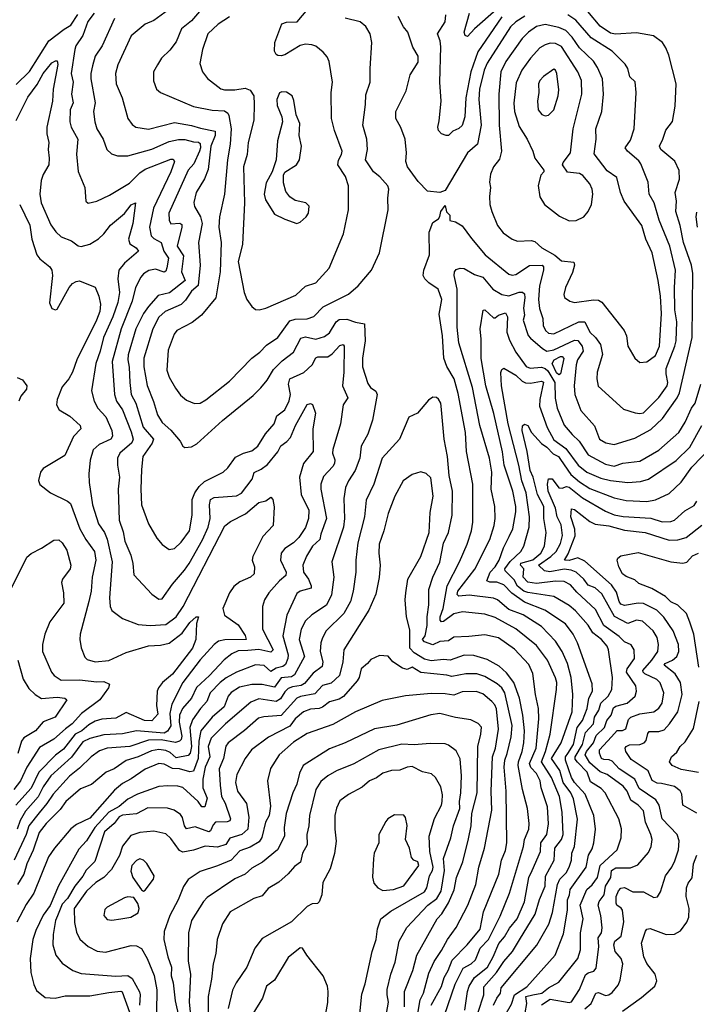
# Model space of a CAD drawing. Extents: x 1550320 to 1685906, y 509093 to 640511.
# Tile 464 of 532: x 1670568 to 1674492, y 595000 to 600707. Entities that reach past the tile are written whole.
import ezdxf

# ---------------------------------------------------------------- set-up
doc = ezdxf.new("R2010")
doc.units = 0

msp = doc.modelspace()

# ---------------------------------------------------------------- linework, layer by layer
at = {"layer": '0CON20XD'}
for points in [[(1671431.4, 600765), (1671345, 600703.1), (1671295, 600681.9), (1671215, 600614.4), (1671137.1, 600445), (1671122.7, 600395), (1671126.8, 600335), (1671162.7, 600255), (1671195.5, 600135), (1671220, 600100), (1671241.2, 600085), (1671315, 600071.8), (1671465, 600110.5), (1671565, 600094.7), (1671617.5, 600077.5), (1671701.5, 600061.5), (1671701.7, 600035), (1671676.8, 599975), (1671661, 599839), (1671639.6, 599785), (1671590.9, 599705), (1671577.6, 599647.6), (1671581.1, 599625), (1671616.9, 599565), (1671627.1, 599525), (1671605.2, 599415), (1671614, 599285), (1671603.3, 599166.7), (1671565, 599133.4), (1671529, 599081), (1671504.2, 599055.8), (1671410.9, 599015), (1671375, 598983.8), (1671340, 598915), (1671288.4, 598745), (1671287.5, 598695), (1671306.6, 598586.6), (1671344.7, 598494.7), (1671366.6, 598416.6), (1671395, 598371.5), (1671445, 598327.8), (1671498, 598265), (1671514, 598235), (1671525, 598228), (1671565, 598231.9), (1671595, 598247.8), (1671745, 598384.3), (1671921.1, 598528.9), (1671966.1, 598573.9), (1672002.7, 598617.3), (1672040.8, 598679.2), (1672090.5, 598729.5), (1672155, 598779.5), (1672198.3, 598861.7), (1672225, 598868.1), (1672285, 598855.8), (1672335, 598870.7), (1672365, 598892.9), (1672403.8, 598956.2), (1672421.5, 598968.5), (1672465, 598971.7), (1672515, 598954.1), (1672567.5, 598945), (1672570.9, 598845), (1672555.4, 598744.6), (1672556.1, 598695), (1672588, 598598), (1672602, 598575), (1672634.3, 598554.3), (1672641.9, 598535), (1672614.6, 598385), (1672587.5, 598305), (1672548.2, 598235), (1672540.5, 598165), (1672513.8, 598095), (1672475, 598034.3), (1672457.5, 597995), (1672447.8, 597932.2), (1672451.9, 597815), (1672445.9, 597765), (1672378.8, 597565), (1672389.6, 597475), (1672376.6, 597373.4), (1672347.1, 597312.9), (1672262.8, 597257.2), (1672225, 597222.9), (1672200.5, 597175), (1672189.7, 597115), (1672220.5, 597015), (1672161.3, 596908.7), (1672145, 596898.8), (1672085, 596893.1), (1672045, 596837.4), (1671975, 596853.8), (1671913.8, 596853.8), (1671842.6, 596837.4), (1671795, 596807.8), (1671776.7, 596785), (1671753.1, 596725), (1671683.8, 596665), (1671618.8, 596585), (1671606.7, 596525), (1671602.5, 596425), (1671575, 596351.8), (1671555, 596346.5), (1671495.6, 596365.6), (1671455, 596367.4), (1671405, 596391.9), (1671375, 596396.5), (1671295, 596362.3), (1671214, 596306), (1671165, 596279.7), (1671118.3, 596241.7), (1670975, 596077.9), (1670898.1, 596041.9), (1670863.8, 596016.2), (1670769.7, 595905), (1670735.3, 595855), (1670650, 595645), (1670605, 595577.5), (1670550.7, 595475)], [(1671955.9, 599025.9), (1671995, 599034.4), (1672169.8, 599110.2), (1672225, 599161.8), (1672285, 599180.9), (1672362.4, 599267.6), (1672445.5, 599465), (1672474.4, 599605), (1672474.4, 599745), (1672457.7, 599797.7), (1672412.8, 599865), (1672416.2, 599893.8), (1672434.5, 599925), (1672438.5, 599945), (1672394, 600064), (1672375.5, 600135), (1672373.9, 600285), (1672381.2, 600345), (1672362.5, 600465), (1672352, 600492), (1672328.7, 600518.7), (1672285, 600553.3), (1672262, 600562), (1672225, 600564.4), (1672195, 600558.5), (1672105, 600503.3), (1672085, 600497.1), (1672065, 600500), (1672055, 600505.8), (1672045.4, 600525.4), (1672048, 600575), (1672087.8, 600682.2), (1672115, 600692.9), (1672177.5, 600695), (1672270, 600805)], [(1673331.6, 600765), (1673205.6, 600654.4), (1673165, 600610), (1673150.8, 600615), (1673145.5, 600635.5), (1673176.7, 600745)], [(1670547.6, 600332.4), (1670625, 600406.7), (1670736.2, 600583.9), (1670825, 600652.7), (1670865, 600675.7), (1670905, 600737.5)], [(1671117.2, 600715), (1671045.3, 600555), (1671005.7, 600495), (1670990.2, 600439.8), (1670980.3, 600395), (1670980.5, 600365), (1671006.4, 600225), (1670995.3, 600175), (1671004.3, 600114.3), (1671015.5, 600075), (1671051.9, 600015), (1671072.5, 599955), (1671099.7, 599929.7), (1671135, 599918.1), (1671195, 599917.5), (1671335, 599957.5), (1671435, 600001.1), (1671488, 600012), (1671525, 600012.7), (1671575, 599998.9), (1671605, 599998.1), (1671615, 599990), (1671617.5, 599965), (1671611, 599945), (1671577.9, 599872.1), (1671544.8, 599835), (1671433.2, 599585), (1671434.1, 599545), (1671444.7, 599524.7), (1671496.8, 599526.8), (1671509.1, 599519.1), (1671508.9, 599505), (1671482, 599395), (1671517.4, 599337.4), (1671507.3, 599245), (1671526.9, 599195), (1671435.9, 599124.1), (1671371.4, 599108.6), (1671314.5, 599045.5), (1671286.6, 599005), (1671241.2, 598915), (1671196.1, 598765), (1671194.2, 598735), (1671203.1, 598693.1), (1671205.8, 598604.2), (1671215.2, 598535), (1671241.3, 598485), (1671283.6, 598345), (1671343.6, 598275), (1671337.1, 598252.9), (1671282.1, 598175), (1671275, 598100), (1671269.6, 597985), (1671274.3, 597895), (1671315.4, 597785), (1671362.6, 597702.6), (1671394.6, 597664.6), (1671435, 597636.9), (1671465, 597641.4), (1671505, 597678.6), (1671552.9, 597745), (1671567.3, 597835), (1671568.4, 597925), (1671583.2, 597965), (1671608.1, 598001.9), (1671640.4, 598029.6), (1671748.6, 598085), (1671775, 598110), (1671819.3, 598170.7), (1671865, 598195.4), (1671915, 598207.9), (1671950, 598235), (1671992.8, 598307.2), (1672043.6, 598365), (1672060, 598410), (1672105.4, 598445), (1672131.7, 598498.3), (1672138.2, 598535), (1672127, 598595), (1672135, 598626.1), (1672215, 598661.8), (1672264.1, 598705.9), (1672285, 598746.9), (1672297.5, 598752.5), (1672355, 598753.6), (1672380, 598770), (1672425, 598818.2), (1672444.4, 598824.4), (1672449.2, 598815), (1672448.2, 598665), (1672440.7, 598585), (1672470.9, 598515), (1672443.4, 598475), (1672429.2, 598365), (1672384.8, 598215.2), (1672382.5, 598195), (1672395.3, 598155), (1672394.7, 598135), (1672385, 598117.3), (1672330.7, 598059.3), (1672315.4, 598015), (1672315.3, 597985), (1672348, 597815), (1672314.8, 597725), (1672308.8, 597695), (1672265.3, 597655), (1672232.1, 597597.9), (1672210.3, 597545), (1672213.3, 597505), (1672243.7, 597465), (1672258.8, 597425), (1672258.2, 597411.8), (1672195, 597395.3), (1672175, 597380.5), (1672118.2, 597255), (1672093.3, 597135), (1672124.3, 597025), (1672123.9, 597005), (1672110.1, 596969.9), (1672095, 596957.7), (1672055, 596948.7), (1672025, 596928.9), (1671985, 596964.1), (1671935, 596967.9), (1671825, 596925.3), (1671765, 596891.3), (1671730.5, 596865), (1671673.2, 596805), (1671653.6, 596755), (1671616, 596715), (1671571, 596649), (1671555.5, 596604.5), (1671564.5, 596495), (1671555.9, 596455), (1671545, 596441.4), (1671475, 596428.7), (1671440.2, 596460.2), (1671415, 596471.2), (1671375, 596476.4), (1671331.4, 596468.6), (1671255, 596433.4), (1671185, 596412.5), (1671115, 596365.4), (1671070, 596345), (1670985, 596273.6), (1670921.4, 596248.6), (1670836.2, 596175), (1670801.8, 596128.2), (1670721.4, 596048.6), (1670681, 595995), (1670646.3, 595893.7), (1670609.5, 595815), (1670592.4, 595755), (1670555.3, 595695)], [(1671000, 600745), (1670962.4, 600697.6), (1670933.3, 600615), (1670893.7, 600556.4), (1670886.9, 600535), (1670866.1, 600395), (1670877.3, 600345), (1670868, 600275), (1670877.1, 600225), (1670860.9, 600185), (1670859.5, 600115), (1670865.8, 600084.2), (1670904.7, 600015), (1670897.2, 599927.2), (1670908, 599828), (1670946.4, 599735), (1670951.2, 599655), (1670965, 599644.2), (1671015, 599655.7), (1671089.4, 599690.6), (1671205, 599760), (1671265, 599820.3), (1671295, 599840.2), (1671445, 599899.1), (1671458.4, 599898.4), (1671465.4, 599885), (1671443.6, 599825), (1671344.5, 599615.5), (1671321.7, 599505), (1671330, 599455), (1671345, 599438.9), (1671387.7, 599415), (1671403.2, 599365), (1671431.4, 599325), (1671422.1, 599267.9), (1671415, 599250), (1671405, 599243.8), (1671355, 599260.5), (1671317.5, 599252.5), (1671286.3, 599233.6), (1671269.6, 599215), (1671240.5, 599155), (1671220.7, 599075), (1671156.5, 598915), (1671104.4, 598725), (1671117.1, 598535), (1671130, 598495), (1671163.6, 598445), (1671215, 598318.1), (1671226.7, 598275), (1671218, 598255), (1671147.9, 598195), (1671135.4, 598165), (1671135.3, 598125.3), (1671146.7, 598055), (1671139.1, 597985), (1671144.4, 597805.6), (1671168, 597738), (1671177.5, 597685), (1671213.2, 597603.2), (1671224.1, 597555), (1671229.3, 597489.3), (1671335, 597376.9), (1671375, 597348.8), (1671395, 597349.2), (1671453.6, 597435), (1671524.5, 597515.5), (1671551.1, 597555), (1671628.4, 597691.6), (1671661, 597765), (1671673.3, 597815), (1671668.5, 597895), (1671675.3, 597925), (1671695, 597938.3), (1671825, 597948), (1671855, 597963.1), (1671915.9, 598044.1), (1671927.2, 598082.7), (1671968.5, 598101.5), (1672005, 598127.9), (1672065, 598201.5), (1672082.7, 598237.3), (1672118.2, 598261.8), (1672138.7, 598285), (1672167.2, 598355), (1672235, 598475.7), (1672255, 598482.5), (1672266.6, 598476.6), (1672282.7, 598427.3), (1672267.5, 598335), (1672269.6, 598205), (1672214.2, 598135), (1672191.6, 598055), (1672201.1, 597955), (1672245, 597863.3), (1672242.7, 597815), (1672225.9, 597764.1), (1672187.8, 597705), (1672155, 597674), (1672105, 597642.5), (1672083.6, 597615), (1672080.4, 597575), (1672112.5, 597505), (1672112, 597485), (1672074.9, 597455.1), (1672012.5, 597385), (1671987.8, 597345), (1671975.5, 597305), (1671975.8, 597175), (1672037.8, 597055), (1672025, 597040.7), (1671955, 597057.3), (1671890.5, 597050.5)], [(1671610.3, 600755), (1671565, 600700.9), (1671506.8, 600655), (1671475, 600578.6), (1671439.6, 600530.4), (1671390.6, 600485), (1671366.5, 600445), (1671343.5, 600405), (1671343, 600353), (1671362, 600305), (1671384.5, 600284.5), (1671575, 600204.8), (1671685, 600182.5), (1671755, 600178.9), (1671775, 600165.5), (1671781, 600151), (1671793.8, 600075), (1671789.4, 599985), (1671772.6, 599895), (1671756.4, 599695), (1671726.8, 599565), (1671723.2, 599505), (1671736.5, 599415), (1671730.8, 599245), (1671704.6, 599095), (1671623.1, 598995), (1671568.1, 598951.9), (1671480, 598905), (1671464.5, 598885), (1671428.3, 598791.7), (1671420.4, 598675), (1671434.5, 598635), (1671471.5, 598571.5), (1671501.2, 598531.2), (1671535, 598501.9), (1671581.7, 598481.7), (1671615, 598484.5)], [(1671785, 600724.5), (1671718.9, 600681.1), (1671659.2, 600625), (1671627.3, 600535), (1671613.2, 600453.2), (1671628.5, 600405), (1671656.9, 600366.9), (1671735, 600306.7), (1671755, 600300.4), (1671815, 600300.4), (1671875, 600309.4), (1671905, 600298), (1671925.6, 600265), (1671927, 600217), (1671926.7, 600125), (1671892.5, 599995), (1671886.4, 599925), (1671865.3, 599855), (1671870.8, 599645), (1671860.6, 599405), (1671834.7, 599304.7), (1671869.5, 599125), (1671884.6, 599084.6), (1671915, 599043.8), (1671935, 599028), (1671955.9, 599025.9)], [(1671615, 598484.5), (1671646.8, 598503.2), (1671785, 598611.4), (1671914.7, 598745.2), (1671960.5, 598779.5), (1671998.8, 598821.2), (1672065.7, 598864.3), (1672135, 598962), (1672165, 598971.7), (1672235, 598973.5), (1672273.7, 598986.3), (1672327.9, 599042.1), (1672475, 599116.7), (1672531.4, 599165), (1672609.2, 599255), (1672654.2, 599355), (1672704.4, 599605), (1672703.3, 599673.3), (1672709.2, 599725), (1672702.9, 599745), (1672657, 599797), (1672620.6, 599825), (1672574.4, 599895), (1672586.1, 599955), (1672580.4, 600015), (1672558.8, 600095), (1672573.9, 600215), (1672575, 600272.5), (1672601.1, 600345), (1672600, 600425), (1672609.5, 600575), (1672600, 600625), (1672575, 600668.6), (1672543.1, 600695), (1672455, 600715.4)], [(1673496.8, 600726.8), (1673445.5, 600694.5), (1673414.2, 600665.8), (1673278.7, 600455), (1673261.9, 600415), (1673234, 600305), (1673230.8, 600245), (1673245.3, 600095), (1673224.1, 599985.9), (1673165, 599935.8), (1673035, 599716.2), (1673004.1, 599705.9), (1672933, 599713), (1672879.8, 599769.8), (1672816.7, 599855), (1672808.2, 599885), (1672811.1, 599935), (1672802.9, 600015), (1672778.6, 600081.4), (1672748.8, 600135), (1672750.4, 600175), (1672809.4, 600295), (1672832.1, 600387.9), (1672879.5, 600460.5), (1672878.6, 600495), (1672847.5, 600547.5), (1672819.5, 600635), (1672794.4, 600665), (1672763.1, 600725)], [(1673227.9, 594955), (1673259.4, 595055), (1673259.1, 595100.9), (1673334.2, 595185), (1673375, 595247.1), (1673425.3, 595305), (1673467, 595373), (1673557.8, 595522.2), (1673583.3, 595606.7), (1673616, 595685), (1673617, 595743), (1673667, 595835), (1673672.4, 595905), (1673710.8, 595955), (1673720, 595985), (1673714.4, 596114.4), (1673699, 596205), (1673651.7, 596315), (1673593.8, 596405), (1673618.5, 596465), (1673644.1, 596565), (1673681, 596825), (1673682.7, 596865), (1673675, 596892.5), (1673628.9, 596995), (1673565, 597080.4), (1673445, 597177.1), (1673325, 597242.9), (1673265, 597261.6), (1673135.6, 597274.4), (1673085, 597263.2), (1673025, 597219.2), (1673015, 597217.2), (1673005.7, 597225.7), (1673006.2, 597245), (1673024.5, 597295), (1673047.6, 597425), (1673119.3, 597565), (1673163.1, 597666.9), (1673187.8, 597745), (1673195.3, 597795), (1673195.3, 598014.7), (1673160.3, 598205), (1673152.6, 598315), (1673111, 598541), (1673087, 598625), (1673045, 598697.5), (1673028, 598745), (1673019.7, 598875), (1673000.4, 599000.4), (1673017.1, 599085), (1672995.2, 599145.2), (1672941.3, 599181.3), (1672918.5, 599205), (1672908.5, 599225), (1672911.5, 599255), (1672943.8, 599345), (1672942.9, 599475), (1672965, 599532.5), (1672997.7, 599552.3), (1673003.9, 599566.1), (1673010, 599595), (1673035, 599630), (1673043, 599593), (1673062.5, 599575), (1673062.3, 599542.3), (1673095, 599536), (1673135, 599512.5), (1673188, 599438), (1673267.5, 599345), (1673405, 599231.2), (1673425, 599226.2), (1673445, 599230.8), (1673525, 599282), (1673597.8, 599285), (1673605.8, 599275), (1673605.2, 599255.2), (1673582.4, 599165), (1673577.4, 599085), (1673583.4, 599033.4), (1673602.1, 598975), (1673604.5, 598934.5), (1673617.1, 598905), (1673635, 598889.4), (1673665, 598886.7), (1673811.1, 598955), (1673845, 598955.8), (1673875, 598896.5), (1673907.3, 598865), (1673936.2, 598825), (1673947.2, 598767.2), (1673917.5, 598665), (1673915.6, 598625), (1673922.4, 598582.4), (1674069.1, 598449.1), (1674137.9, 598427.9), (1674165, 598424.2), (1674185, 598429), (1674275, 598517.1), (1674323.8, 598585), (1674327, 598605), (1674316.8, 598655), (1674318.1, 598685), (1674368.6, 598815), (1674374.8, 598845), (1674378.7, 598955), (1674368.1, 599025), (1674365.9, 599155), (1674372.2, 599255), (1674338.3, 599395), (1674277.5, 599545), (1674248, 599645), (1674218.7, 599695), (1674212.5, 599765), (1674170.8, 599870.8), (1674158.8, 599888.8), (1674092.5, 599945), (1674079.5, 599965), (1674111.1, 600008.9), (1674130.9, 600075), (1674143.5, 600285), (1674137.6, 600347.6), (1674106.3, 600376.3), (1674094.6, 600424.6), (1674080.2, 600450.2), (1674004.8, 600524.8), (1673882.3, 600602.3), (1673794, 600704), (1673747.5, 600735)], [(1673365, 600724.3), (1673225, 600520.4), (1673185.2, 600405.2), (1673155.5, 600255), (1673149.8, 600145), (1673135, 600094.4), (1673115, 600075.5), (1673079.3, 600060.7), (1673055, 600036.7), (1673041.2, 600035), (1673014.6, 600044.6), (1672996, 600065), (1672992.5, 600085), (1673001.7, 600121.7), (1673011.8, 600235), (1673005.3, 600345), (1673010.6, 600550.6), (1673006.6, 600585), (1672991.5, 600625), (1673035.6, 600695), (1673038.8, 600735)], [(1673316.1, 594995), (1673334.5, 595035.5), (1673356.7, 595065), (1673360.7, 595095), (1673567.4, 595342.6), (1673637.6, 595465), (1673658.5, 595531.5), (1673687.1, 595695), (1673701.4, 595725), (1673737.2, 595762.8), (1673755.7, 595795), (1673768.1, 595835), (1673769.5, 595875), (1673785.3, 595915), (1673802.8, 596072.8), (1673779.3, 596190.7), (1673764.5, 596225), (1673719.7, 596285), (1673700.2, 596355), (1673652.8, 596425), (1673708.7, 596515), (1673771.6, 596695), (1673776.8, 596795), (1673766.2, 596895), (1673745.2, 596975.2), (1673714.8, 597044.8), (1673675.2, 597105.2), (1673595, 597189.7), (1673487.7, 597257.7), (1673405, 597289.2), (1673339.5, 597345), (1673315, 597353.4), (1673175, 597372.2), (1673114.8, 597364.8), (1673105.7, 597375.7), (1673108.5, 597395), (1673208.4, 597521.6), (1673295.5, 597695), (1673320.5, 597775), (1673325.4, 597815), (1673322.9, 597885), (1673302.8, 597985), (1673307.2, 598085), (1673293.7, 598165), (1673237.2, 598355), (1673194.8, 598574.8), (1673114.7, 598835), (1673105.8, 598925.8), (1673104.7, 599144.7), (1673086.9, 599225), (1673089.2, 599245), (1673100, 599260), (1673123.4, 599266.6), (1673145, 599264.5), (1673205, 599229.3), (1673255, 599214.6), (1673311.6, 599145), (1673365, 599114.1), (1673405, 599106.7), (1673465, 599127.5), (1673485, 599128.5), (1673495, 599117.5), (1673498.5, 599095), (1673490.3, 599035), (1673495.3, 598995), (1673487.5, 598965), (1673517.2, 598877.2), (1673530.4, 598860.4), (1673600.6, 598800.6), (1673625, 598786.7), (1673665, 598792.9), (1673785, 598849.6), (1673805, 598847.4), (1673829.3, 598815), (1673835.2, 598784.8), (1673803.6, 598735), (1673795, 598706.2), (1673784.7, 598585), (1673787.6, 598535), (1673821.8, 598441.8), (1673902.2, 598352.2), (1673930.9, 598275), (1673968, 598255), (1674015, 598243.8), (1674135, 598280.8), (1674228.3, 598331.7), (1674296.9, 598395), (1674381.3, 598515), (1674394.1, 598545), (1674467.8, 598865), (1674472.8, 599235), (1674465.2, 599285), (1674417.6, 599415), (1674397.9, 599515), (1674374.2, 599595), (1674377.7, 599655), (1674370.4, 599705), (1674395, 599782.5), (1674392.1, 599832.1), (1674367.1, 599887.1), (1674287.1, 599955), (1674278.5, 599975), (1674298.9, 600015), (1674315, 600066.2), (1674355, 600116.7), (1674369.5, 600205), (1674375.4, 600335), (1674332.1, 600502.1), (1674315.6, 600545), (1674295.4, 600575.4), (1674243, 600613), (1674145, 600630.5), (1674022.7, 600622.7), (1673995, 600629.3), (1673935, 600670), (1673863.4, 600755)], [(1674165, 598720.9), (1674205, 598723.3), (1674255, 598759.7), (1674278.9, 598815), (1674290.4, 599005), (1674284.8, 599105), (1674271.9, 599195), (1674237.1, 599355), (1674200, 599435), (1674176.2, 599515), (1674073.1, 599655), (1674052.2, 599705), (1674032, 599792), (1673975, 599830.6), (1673899.7, 599929.7), (1673912.2, 600015), (1673909.5, 600075), (1673944.5, 600175), (1673954.6, 600275), (1673948.5, 600365), (1673920.1, 600430.1), (1673895, 600467.3), (1673815.3, 600545), (1673772.8, 600605), (1673735, 600644.7), (1673695, 600661.9), (1673615, 600679.3), (1673565, 600667.5), (1673519.2, 600635), (1673481.9, 600598.1), (1673387.8, 600465), (1673358.8, 600405), (1673346.3, 600275), (1673348.1, 600095), (1673362.9, 599945), (1673350.8, 599899.2), (1673315.5, 599855), (1673298, 599812), (1673292.5, 599765), (1673299.4, 599735), (1673293, 599683), (1673294.4, 599635), (1673306.7, 599595), (1673340, 599515), (1673372.4, 599472.4), (1673424, 599435), (1673455, 599422.9), (1673535, 599428.1), (1673555, 599421.9), (1673596, 599385), (1673671.4, 599341.4), (1673710.2, 599310.2), (1673782.3, 599302.3), (1673786.4, 599285), (1673775, 599241.2), (1673732.9, 599155), (1673723.8, 599115), (1673727.7, 599097.7), (1673758.8, 599075), (1673785, 599067.1), (1673895, 599083.8), (1673925, 599080.8), (1673945, 599070.5), (1674074.7, 598904.7), (1674086.6, 598875), (1674094.8, 598814.8), (1674135.2, 598745.2), (1674165, 598720.9)], [(1673755, 599541.5), (1673795, 599542.4), (1673840, 599565), (1673865, 599595.6), (1673884.1, 599635.9), (1673891.3, 599695), (1673888, 599725), (1673875.4, 599755), (1673835, 599804.3), (1673815, 599816.5), (1673745, 599822.9), (1673716, 599865), (1673720.5, 599879.5), (1673762.7, 599935), (1673778.1, 600075), (1673827.6, 600275), (1673825.9, 600355), (1673804.7, 600405), (1673710.9, 600550.9), (1673675, 600569.8), (1673645, 600570.5), (1673615, 600562), (1673585, 600543.1), (1673530, 600485), (1673481.2, 600415), (1673448, 600342), (1673433.9, 600223.9), (1673437.6, 600175), (1673465, 600087.1), (1673510.9, 600015), (1673544.4, 599945), (1673556.2, 599905), (1673607.5, 599835), (1673607.5, 599825), (1673590, 599805), (1673574.2, 599745.8), (1673585, 599680), (1673612, 599635), (1673698.3, 599568.3), (1673755, 599541.5)], [(1670547.8, 600122.2), (1670615, 600258.2), (1670668.8, 600331.2), (1670703.2, 600395), (1670755, 600456.5), (1670775, 600469.2), (1670785, 600468), (1670788.2, 600448.2), (1670762.9, 600305), (1670758.6, 600235), (1670724.8, 600084.8), (1670725.7, 600045), (1670736.9, 599995), (1670733.4, 599955), (1670738.2, 599905), (1670736, 599865), (1670705, 599810.6), (1670692.9, 599775), (1670684.1, 599695), (1670693.1, 599645), (1670748.3, 599518.3), (1670776.6, 599476.6), (1670808.9, 599448.9), (1670868, 599425), (1670906.6, 599396.6), (1670925, 599391.9), (1670975, 599406.1), (1671025, 599436.4), (1671055.8, 599465), (1671095, 599516.2), (1671175.7, 599584.3), (1671215, 599633.3), (1671238.8, 599645), (1671223.7, 599525), (1671198.4, 599435), (1671207.4, 599407.4), (1671243.1, 599385), (1671256.7, 599365), (1671175.4, 599295), (1671142.8, 599255), (1671137.1, 599205), (1671146.9, 599125), (1671137.9, 599067.9), (1671108.9, 598985), (1671054.4, 598865), (1671034.3, 598785), (1671008.6, 598715), (1670984.4, 598555), (1671000.8, 598495), (1671021.5, 598455), (1671067.6, 598405), (1671101.7, 598325), (1671106.2, 598293.8), (1671096.4, 598275), (1671029.4, 598245), (1670995, 598214.2), (1670976.9, 598153.1), (1670969.5, 598075), (1670970.4, 598025), (1670990.7, 597895), (1671024.2, 597785), (1671059.2, 597735), (1671076.2, 597696.2), (1671103.3, 597565), (1671089.6, 597355), (1671093.1, 597305), (1671102.9, 597282.9), (1671165, 597236.7), (1671255, 597201.5), (1671325, 597195.3), (1671415, 597200.8), (1671474.9, 597245.2), (1671515.7, 597305), (1671757.2, 597772.8), (1671790.8, 597799.2), (1671877.7, 597842.3), (1671955, 597908.6), (1671995, 597917.5), (1672025, 597938.8), (1672036.4, 597926.4), (1672044.4, 597884.4), (1672038, 597775), (1671978, 597712), (1671920, 597595), (1671916.5, 597575), (1671930, 597535), (1671927.5, 597495), (1671905.8, 597475), (1671845, 597448.2), (1671809.2, 597420.8), (1671785.3, 597385), (1671746.8, 597295), (1671756.5, 597255), (1671835, 597200), (1671875, 597137.1), (1671880.6, 597115), (1671757.9, 597112.1), (1671720.5, 597105), (1671695, 597086), (1671615, 596995.8), (1671515, 596864.6), (1671450.8, 596739.2), (1671438.5, 596685), (1671444.7, 596614.7), (1671425, 596583.6), (1671405, 596572.2), (1671245, 596585.2), (1671165, 596567.2), (1671055, 596561.6), (1670975, 596540.7), (1670935, 596520.4), (1670868.2, 596431.8), (1670748.8, 596325), (1670705, 596260.7), (1670675, 596201.9), (1670601.6, 596118.4), (1670571, 596065), (1670554.2, 596015)], [(1673615, 600150.5), (1673635, 600153.1), (1673666.7, 600185), (1673690.6, 600265), (1673695, 600300), (1673682.9, 600395), (1673675.4, 600415.4), (1673665, 600420), (1673605, 600378.1), (1673584.5, 600355), (1673577.3, 600335), (1673578.9, 600285), (1673571.1, 600235), (1673574.4, 600185), (1673597, 600157), (1673615, 600150.5)], [(1672175, 599526.7), (1672195, 599533.3), (1672230, 599565), (1672242, 599585), (1672246.6, 599626.6), (1672227.5, 599645), (1672165, 599658.8), (1672135, 599681.2), (1672110.9, 599710.9), (1672097.7, 599762.3), (1672098, 599805), (1672105.9, 599824.1), (1672173.8, 599865), (1672190.8, 599895), (1672201.5, 599975), (1672188.6, 600035), (1672192.5, 600105), (1672170.6, 600155), (1672158.5, 600238.5), (1672148, 600265), (1672115, 600287.3), (1672088.2, 600288.2), (1672075, 600282.5), (1672058.9, 600245), (1672060.4, 600210.4), (1672088, 600145), (1672091.4, 600115), (1672063.6, 600005), (1672055.8, 599894.2), (1672032.5, 599825), (1671997.9, 599762.1), (1671985.5, 599695), (1671993.3, 599663.3), (1672045, 599580), (1672105, 599550), (1672175, 599526.7)], [(1670567.8, 599635), (1670625.9, 599515.9), (1670639.2, 599435), (1670667.3, 599345), (1670685, 599320.9), (1670742.9, 599275), (1670754.6, 599254.6), (1670757.7, 599225), (1670740, 599065), (1670755, 599033.8), (1670775, 599026), (1670785, 599030), (1670855, 599155.7), (1670875, 599178), (1670895, 599188.8), (1670915, 599192.5), (1671005, 599156.7), (1671027.1, 599105), (1671037.4, 599057.4), (1671031.8, 599015), (1671013.3, 598965), (1670898.6, 598735), (1670874.6, 598665), (1670852.1, 598625), (1670815, 598578.6), (1670785.4, 598505), (1670780.5, 598475), (1670797.1, 598445), (1670858.3, 598408.3), (1670919.2, 598355), (1670922.5, 598335), (1670879.2, 598290.8), (1670829.2, 598180.8), (1670704.2, 598105), (1670688.1, 598085), (1670676.1, 598036.1), (1670685, 598013.3), (1670746.2, 597965), (1670845, 597917.1), (1670862.6, 597902.6), (1670916.9, 597755), (1670950.9, 597695), (1671001.8, 597625), (1671010, 597575), (1670988.1, 597475), (1670982.4, 597395), (1670968.5, 597335), (1670918.5, 597145), (1670917.5, 597115), (1670925.4, 597065.4), (1670945, 597011.2), (1670959.3, 596999.3), (1671005, 596984.6), (1671085, 596993.5), (1671185, 597038.8), (1671315, 597076.9), (1671385, 597081.9), (1671435, 597093.5), (1671509.4, 597150.6), (1671555, 597212.5), (1671591.2, 597245), (1671605.8, 597245.8), (1671592.9, 597207.1), (1671590, 597115), (1671569.7, 597065), (1671455, 596913.3), (1671396.4, 596865), (1671372.5, 596835), (1671364.6, 596815), (1671361.1, 596731.1), (1671368.4, 596681.6), (1671335, 596642.5), (1671292.5, 596645), (1671185, 596690.9), (1671125, 596659.4), (1671045, 596652.9), (1671005, 596641.6), (1670969.5, 596620.5), (1670929.2, 596585), (1670889.5, 596565), (1670821.4, 596478.6), (1670775, 596444.2), (1670678.9, 596345), (1670635, 596253.1), (1670545, 596153.3)], [(1674499.3, 599505), (1674492.1, 599565), (1674495, 599590.8)], [(1673383, 594937), (1673419.5, 595000.5), (1673436.9, 595055), (1673508.8, 595101.2), (1673674, 595285), (1673721, 595409), (1673744.8, 595545), (1673745.2, 595605), (1673757.6, 595635), (1673760.6, 595665), (1673852.8, 595795), (1673866, 595864), (1673888.7, 595901.3), (1673897.6, 595935), (1673907.6, 596015), (1673897.8, 596095), (1673847.6, 596217.6), (1673785.6, 596285), (1673768.3, 596315), (1673732.9, 596415), (1673734, 596435), (1673746.6, 596453.4), (1673779.3, 596505), (1673801.8, 596605), (1673833.1, 596645), (1673860, 596715), (1673868.3, 596775), (1673890, 596815), (1673888.3, 596858.3), (1673803.3, 597095), (1673778.4, 597145), (1673733.1, 597205), (1673613.8, 597283.8), (1673495, 597330.2), (1673422.7, 597382.7), (1673375, 597431.3), (1673335, 597446.7), (1673295, 597446.7), (1673276.9, 597455), (1673296.8, 597505), (1673325.2, 597534.8), (1673349.7, 597575), (1673373.8, 597645), (1673407.6, 597712.4), (1673428, 597755), (1673446, 597855), (1673445.2, 597885), (1673428.8, 597975), (1673378.1, 598125), (1673367.2, 598202.8), (1673317.2, 598425), (1673271.3, 598585), (1673243.7, 598743.7), (1673244, 598855), (1673237.9, 598915), (1673255.9, 599024.1), (1673265.6, 599025), (1673315, 598979.4), (1673325, 598979.2), (1673345.3, 598994.7), (1673385, 599008.2), (1673396.4, 598985), (1673393.4, 598895), (1673409.1, 598849.1), (1673445, 598779.6), (1673506, 598696), (1673527.7, 598687.7), (1673595, 598693.1), (1673615.7, 598685.7), (1673631, 598671), (1673671.5, 598605), (1673673.7, 598513.7), (1673684.5, 598455), (1673726.3, 598356.3), (1673772, 598302), (1673813.2, 598265), (1673865, 598183.9), (1673965, 598130.8), (1674015, 598120), (1674066.9, 598136.9), (1674165, 598148.8), (1674275, 598212), (1674391.4, 598315), (1674427, 598375), (1674463.8, 598456.2), (1674485, 598484.7), (1674518.9, 598595)], [(1673695, 598649.1), (1673680.7, 598660.7), (1673656.2, 598715), (1673667.8, 598735), (1673705.2, 598755.2), (1673715, 598754), (1673723.5, 598743.5), (1673705, 598653.8), (1673695, 598649.1)], [(1673499.1, 594950.9), (1673508.5, 595005), (1673504.3, 595045), (1673543.5, 595055), (1673596.2, 595065), (1673634.4, 595095.6), (1673695, 595128.2), (1673804.8, 595265.2), (1673819.6, 595315), (1673820.9, 595415), (1673835.3, 595494.7), (1673819.5, 595575), (1673857.3, 595665), (1673887.8, 595692.2), (1673919, 595735), (1673934.4, 595805), (1674032.9, 595895), (1674055.5, 595964.5), (1674057.9, 596017.9), (1674043.3, 596075), (1673963.1, 596225), (1673940.6, 596250.6), (1673879.5, 596289.5), (1673858.6, 596345), (1673803.6, 596403.6), (1673790.1, 596420.1), (1673788.9, 596435), (1673831.3, 596505), (1673850, 596575), (1673895.2, 596625), (1673902, 596665), (1673926.7, 596705), (1673939.1, 596745), (1673980.9, 596785), (1674002.7, 596825), (1674005.3, 596895), (1673983.2, 597055), (1673974.7, 597075), (1673942.4, 597115), (1673892.9, 597152.9), (1673865, 597196.7), (1673790.8, 597280.8), (1673755, 597311.6), (1673665, 597363.1), (1673515, 597386.3), (1673491.7, 597395), (1673455, 597422.8), (1673435, 597460.8), (1673383.4, 597513.4), (1673381, 597525), (1673412.5, 597567.5), (1673474.6, 597625), (1673491.8, 597655), (1673523.3, 597765), (1673525.2, 597825.2), (1673505.9, 597965), (1673480, 598035), (1673462.7, 598125), (1673401.2, 598365), (1673361.4, 598585), (1673358.7, 598661.3), (1673365, 598680), (1673375, 598687.1), (1673445, 598647.5), (1673482.7, 598612.7), (1673502.4, 598602.4), (1673529.8, 598600.2), (1673595, 598611.5), (1673605, 598605.6), (1673584, 598505), (1673583.5, 598466.5), (1673626.9, 598343.1), (1673665, 598271.9), (1673735, 598222), (1673807.5, 598125), (1673856.4, 598085), (1673938.7, 598048.7), (1673994.8, 598035.2), (1674095, 598024.8), (1674169.1, 598030.9), (1674215, 598044.1), (1674375, 598152), (1674455, 598230), (1674524.6, 598355)], [(1670553.9, 598633.9), (1670585, 598620), (1670608.8, 598585), (1670608, 598565), (1670574.5, 598525.5), (1670563.6, 598496.4)], [(1673149.5, 594965), (1673165.5, 595074.5), (1673175.2, 595105), (1673205.7, 595155), (1673281.1, 595215), (1673314.8, 595275), (1673347.8, 595352.2), (1673380, 595390), (1673408.4, 595441.6), (1673453.8, 595495), (1673495.5, 595594.5), (1673521.3, 595735), (1673540.4, 595775), (1673588.6, 595885), (1673590.5, 595935), (1673625.2, 595985), (1673634.8, 596045), (1673629, 596145), (1673592.6, 596255), (1673586, 596295), (1673565, 596337.8), (1673532.2, 596372.2), (1673525.5, 596395), (1673562.5, 596485), (1673579.5, 596655), (1673576.5, 596715), (1673558.9, 596795), (1673545, 596916.7), (1673520.1, 596970.1), (1673437.9, 597057.9), (1673345, 597124.1), (1673265, 597141.2), (1673172.4, 597132.4), (1673085, 597128.9), (1673055, 597106.5), (1673005, 597102.8), (1672965, 597083.3), (1672915, 597100), (1672903.4, 597115), (1672919.6, 597135), (1672931.7, 597195), (1672930.4, 597245), (1672941.6, 597315), (1672941.6, 597405), (1672964.3, 597475), (1673005, 597562.9), (1673025, 597672), (1673054.7, 597735), (1673075.3, 597835), (1673078.9, 597975), (1673059.5, 598065), (1673049.8, 598175), (1673030.6, 598275), (1673012.2, 598467.8), (1673011.2, 598485), (1672997.4, 598507.4), (1672985, 598516.5), (1672965, 598520), (1672938.3, 598501.7), (1672874.5, 598425.5), (1672825, 598403.8), (1672770, 598275), (1672670.9, 598165), (1672621.8, 598015), (1672577.4, 597922.6), (1672568, 597825), (1672529.5, 597675), (1672517.8, 597575), (1672518.2, 597505), (1672502.1, 597395), (1672486.4, 597335), (1672448.8, 597265), (1672345.4, 597165), (1672325, 597124.2), (1672314.7, 597095), (1672310.3, 597045), (1672325.8, 596985), (1672322.4, 596957.6), (1672270.2, 596919.8), (1672220.4, 596859.6), (1672201.3, 596848.7), (1672149.4, 596840.6), (1672125, 596830.2), (1672105, 596811.2), (1672080.3, 596769.7), (1672055, 596754.4), (1671955, 596769.8), (1671908.3, 596751.7), (1671760.6, 596625), (1671678, 596542), (1671661.2, 596495), (1671670.5, 596435), (1671643.1, 596375), (1671629.8, 596305), (1671629.5, 596255), (1671654.5, 596195), (1671641.2, 596145), (1671625, 596144.4), (1671602.2, 596175), (1671515, 596256.1), (1671485, 596264.7), (1671426.2, 596266.2), (1671375, 596262.3), (1671251.7, 596218.3), (1671195, 596189.5), (1671144.5, 596145.5), (1671085, 596113.6), (1671003.2, 596025), (1670955, 595947.9), (1670910.3, 595899.7), (1670792.8, 595687.2), (1670745, 595572.7), (1670703.7, 595516.3), (1670661.3, 595428.6), (1670644.2, 595375), (1670628.2, 595265), (1670631.8, 595185), (1670649.5, 595115), (1670665, 595080), (1670715, 595040), (1670774.5, 595034.5), (1670831.9, 595048.1), (1670975, 595049.8), (1671085, 595068.9), (1671155, 595075.8), (1671161.8, 595071.8), (1671205.2, 594955)], [(1673594.1, 594995.9), (1673645, 595029.4), (1673755, 595010.5), (1673768.8, 595015), (1673814.6, 595085), (1673848.7, 595171.3), (1673865, 595183.1), (1673897.2, 595192.8), (1673911.4, 595208.6), (1673927.5, 595335), (1673922.1, 595385), (1673943.3, 595415), (1673947.1, 595442.9), (1673938.8, 595515), (1673922.7, 595575), (1673929.2, 595595), (1673957.7, 595635), (1673966.2, 595685), (1673995.9, 595735), (1674001.3, 595775), (1674025, 595790.4), (1674109.7, 595790.3), (1674152.3, 595807.7), (1674215, 595879.5), (1674231.2, 595915), (1674235.3, 595954.7), (1674229.4, 595985), (1674198, 596055), (1674185, 596120.6), (1674154.5, 596154.5), (1674112.3, 596182.3), (1674090.7, 596235), (1674067.9, 596265), (1673975, 596331.3), (1673935, 596347.5), (1673875, 596399), (1673847.6, 596445), (1673855.9, 596465), (1673895, 596515.3), (1673911.8, 596558.2), (1673960.6, 596605), (1673972.9, 596645), (1673997.8, 596675), (1674011, 596719), (1674025, 596727.9), (1674090.5, 596745), (1674136.7, 596785), (1674144.5, 596815), (1674141.5, 596845), (1674087.1, 596925), (1674090.6, 596945), (1674134.7, 597005), (1674132.3, 597055), (1674114.1, 597084.1), (1674075, 597100), (1674045, 597131.6), (1673955.6, 597195.6), (1673908.5, 597288.5), (1673798.4, 597388.4), (1673761.8, 597431.8), (1673725, 597451.5), (1673675, 597452.2), (1673565, 597439.8), (1673515, 597447.3), (1673487.8, 597475), (1673491.7, 597525), (1673471.7, 597545), (1673475, 597556.4), (1673545, 597576), (1673591.4, 597615), (1673610.9, 597655), (1673622.2, 597735), (1673608.8, 597815), (1673607, 597885), (1673570.9, 597955), (1673546.6, 598055), (1673529.5, 598095), (1673512.1, 598205), (1673483.1, 598325), (1673485, 598353.8), (1673495, 598362), (1673515, 598355.8), (1673536.7, 598315), (1673595, 598249.6), (1673625, 598230), (1673661.6, 598191.6), (1673692.2, 598175), (1673705, 598158.2), (1673765, 598070.2), (1673815, 598027.4), (1673875, 597989.4), (1674015, 597935.8), (1674085, 597920.8), (1674205, 597914.7), (1674255, 597923.8), (1674335, 597961.5), (1674405, 598026.2), (1674466.4, 598113.6), (1674584, 598236)], [(1673011.2, 594875), (1673094.4, 595115.6), (1673140.7, 595209.3), (1673186.1, 595235), (1673212, 595258), (1673238.3, 595325), (1673286.5, 595375), (1673355, 595511.5), (1673408.6, 595645), (1673490.3, 595915), (1673496.1, 595955), (1673521.1, 596015), (1673522.7, 596047.3), (1673514, 596134), (1673484.6, 596245), (1673459.6, 596385), (1673460.5, 596405), (1673482.8, 596465), (1673492.7, 596515), (1673495.2, 596585), (1673486.7, 596675), (1673467.7, 596775), (1673433.5, 596865), (1673391.2, 596921.2), (1673349, 596959), (1673278.5, 596998.5), (1673202.4, 597022.4), (1673145, 597022.7), (1673065, 596994.1), (1673025, 596998.3), (1672955, 596991), (1672915, 597000.7), (1672855, 597036.7), (1672830.9, 597065), (1672831.2, 597171.2), (1672811.5, 597245), (1672803.9, 597345), (1672807.1, 597385), (1672819.1, 597465), (1672894.7, 597595), (1672942.3, 597735), (1672948.7, 597851.3), (1672966.2, 597945), (1672952, 598052), (1672925, 598076), (1672895, 598086.2), (1672845, 598071.2), (1672791.9, 598035), (1672743.5, 597945), (1672704.4, 597845), (1672680, 597745), (1672653.1, 597666.9), (1672651.1, 597615), (1672658, 597545), (1672653.6, 597473.6), (1672633.1, 597376.9), (1672592.9, 597285), (1672448.5, 597055), (1672442.2, 596985), (1672423.4, 596905), (1672375, 596860.7), (1672325, 596848.5), (1672279.9, 596800.1), (1672196.1, 596783.9), (1672175.7, 596774.3), (1672085, 596673.9), (1671983.9, 596666.1), (1671952.5, 596657.5), (1671872.6, 596587.4), (1671776.7, 596515), (1671764.1, 596495.9), (1671750.9, 596425), (1671724.3, 596365), (1671730.7, 596269.3), (1671739, 596205), (1671759.7, 596165), (1671790.8, 596075), (1671785.8, 596064.2), (1671771.9, 596058.1), (1671704.5, 596055.5), (1671690.1, 596039.9), (1671675.4, 596005), (1671665, 595999.7), (1671585, 596028.1), (1671535, 596016.5), (1671523.1, 596035), (1671512.5, 596082.5), (1671500.5, 596100.5), (1671464.3, 596124.3), (1671425, 596136.5), (1671312, 596138), (1671245, 596103.6), (1671165, 596096.1), (1671145, 596087.4), (1671115, 596048.8), (1671060.7, 595999.3), (1671002.8, 595827.2), (1670953.6, 595776.4), (1670935, 595742.4), (1670887.8, 595685), (1670845, 595612.2), (1670815, 595579.8), (1670787.1, 595512.9), (1670775.8, 595485), (1670761.1, 595405), (1670760, 595345), (1670777.3, 595285), (1670815, 595238.1), (1670876, 595196), (1670925, 595177.8), (1671125, 595163.8), (1671195, 595166.6), (1671219.3, 595149.3), (1671262.9, 595072.9), (1671267.5, 595055), (1671262.7, 594995)], [(1673643.5, 597506.5), (1673612.3, 597512.3), (1673576, 597545), (1673648, 597595), (1673678.7, 597625), (1673705, 597671.5), (1673717, 597717), (1673708.3, 597778.3), (1673684.8, 597825), (1673676.5, 597875), (1673633.9, 597975), (1673630, 598015), (1673635, 598045.5), (1673655.5, 598045), (1673695, 597994.4), (1673715, 597991.5), (1673739.1, 598000.9), (1673755, 597997.6), (1673832.6, 597935), (1673965, 597857.5), (1674015, 597837.9), (1674067.2, 597827.2), (1674228.4, 597818.4), (1674295, 597796.9), (1674345, 597798.1), (1674365, 597807.1), (1674425, 597860.4), (1674479.4, 597890.6), (1674496.2, 597916.2)], [(1674290.6, 596279.4), (1674265, 596280.7), (1674236.7, 596296.7), (1674213.4, 596353.4), (1674115, 596418.9), (1674083.6, 596465), (1674080, 596485), (1674085.7, 596495), (1674105, 596503.3), (1674165, 596506.7), (1674190.5, 596515), (1674201.6, 596528.4), (1674210.2, 596569.8), (1674218.5, 596581.5), (1674275, 596581.2), (1674305, 596591.3), (1674337.6, 596625), (1674385, 596694.5), (1674409.8, 596795), (1674400, 596865), (1674369.1, 596915), (1674305.5, 596965), (1674312.5, 596975), (1674354.8, 596995.2), (1674378.4, 597015), (1674391.2, 597045), (1674388.1, 597085), (1674358.1, 597165), (1674304.2, 597244.2), (1674263.8, 597283.8), (1674185, 597323.3), (1674155, 597325.2), (1674075, 597311.9), (1674055, 597319.3), (1674044.4, 597335), (1674028.6, 597388.6), (1674000.8, 597430.8), (1673845, 597567.7), (1673805, 597587.6), (1673755, 597571.4), (1673726.9, 597575), (1673748.4, 597611.6), (1673789.7, 597715), (1673786.9, 597753.1), (1673764.2, 597825), (1673768.3, 597871.7), (1673785, 597868.8), (1673875, 597798.6), (1673905, 597782.2), (1673985, 597773.9), (1674075, 597747.9), (1674194.8, 597734.8), (1674335, 597690.9), (1674385, 597692.9), (1674434.3, 597705.7), (1674525, 597776.6)], [(1670516.7, 597405), (1670608.7, 597591.3), (1670635, 597612.5), (1670695, 597644.3), (1670765, 597690.8), (1670795, 597692), (1670815, 597674), (1670841.7, 597631.7), (1670864.4, 597545.6), (1670860, 597525), (1670815.7, 597465), (1670810.6, 597445), (1670822.9, 597385), (1670823.3, 597325), (1670742.2, 597217.8), (1670714.6, 597145), (1670699.6, 597085), (1670700.8, 597045), (1670751.5, 596925), (1670766.9, 596905), (1670808.3, 596878.3), (1670915, 596881.4), (1671015, 596869.5), (1671055, 596871.6), (1671088, 596855), (1671082.2, 596835), (1671032.9, 596765), (1670926.5, 596685), (1670871.4, 596625), (1670834, 596596), (1670765, 596536.7), (1670682.5, 596487.5), (1670609.8, 596375), (1670573.3, 596295), (1670533.3, 596245)], [(1674507.1, 596955), (1674478.4, 597145), (1674455.3, 597215), (1674434.6, 597265), (1674385, 597314.4), (1674345, 597331.9), (1674314.1, 597364.1), (1674235, 597409.7), (1674159.7, 597439.7), (1674135, 597460.6), (1674085, 597478.9), (1674065, 597494.4), (1674043.5, 597535), (1674033.8, 597575), (1674037.5, 597585), (1674055, 597600), (1674155, 597619.5), (1674345, 597564.3), (1674415, 597556.2), (1674437.8, 597562.2), (1674470.6, 597599.4), (1674505, 597614.5)], [(1673845, 594973), (1673883.1, 595005), (1673908.6, 595065), (1673925, 595068), (1673965, 595051.6), (1673985, 595054.7), (1674005, 595068.8), (1674039.9, 595110.1), (1674050.9, 595139.1), (1674066.2, 595235), (1674055.5, 595265), (1674021.2, 595305), (1674014.8, 595345.2), (1674019.6, 595365), (1674056.1, 595395), (1674072.3, 595477.7), (1674063.6, 595545), (1674057.1, 595557.1), (1674031.5, 595575), (1674026.6, 595586.6), (1674028.2, 595625), (1674041.5, 595658.5), (1674055, 595673.6), (1674075, 595677.7), (1674125, 595652.5), (1674185, 595652.7), (1674245, 595618.6), (1674267, 595623), (1674285, 595651.2), (1674314.5, 595745), (1674350, 595795), (1674367.6, 595832.4), (1674389.6, 595895), (1674393.4, 595946.6), (1674381.1, 595985), (1674294.2, 596075), (1674277.5, 596155), (1674257.5, 596185), (1674161.2, 596251.2), (1674135.5, 596305.5), (1674045, 596363.8), (1674005, 596408.6), (1673987.6, 596417.6), (1673955, 596418.7), (1673942.1, 596425), (1673930.5, 596455), (1673930.3, 596475), (1673999.9, 596550.1), (1674033.7, 596586.3), (1674065, 596586.8), (1674083.9, 596596.1), (1674098.5, 596651.5), (1674112.5, 596665), (1674165, 596684.4), (1674245.8, 596695), (1674275, 596716.4), (1674293.4, 596745), (1674304.1, 596805), (1674282.8, 596862.8), (1674262.8, 596882.8), (1674194, 596915), (1674183.3, 596925), (1674182, 596935), (1674235.2, 596995), (1674268.5, 597045), (1674273.9, 597085), (1674265.7, 597125.7), (1674242.1, 597165), (1674180.9, 597220.9), (1674145, 597227.2), (1674095, 597206.8), (1674017.1, 597247.1), (1673945, 597379.2), (1673905, 597413.4), (1673865, 597428.8), (1673840.6, 597465), (1673795.4, 597505.4), (1673766.8, 597516.8), (1673725, 597522.3), (1673643.5, 597506.5)], [(1671890.5, 597050.5), (1671835, 597049.3), (1671797.7, 597032.3), (1671753.2, 596996.8), (1671669.4, 596905), (1671593.8, 596836.2), (1671563.5, 596775), (1671512.8, 596715), (1671495.5, 596675), (1671493.3, 596635), (1671508.1, 596555), (1671504.5, 596535.5), (1671495.5, 596524.5), (1671472.2, 596517.8), (1671387.7, 596532.3), (1671315, 596531.3), (1671206.4, 596493.6), (1671075, 596484.8), (1671031.3, 596468.7), (1670983.1, 596435), (1670915, 596368.7), (1670857.5, 596322.5), (1670761.2, 596218.8), (1670725, 596162.9), (1670680.2, 596109.8), (1670621.2, 596035), (1670606.1, 595985), (1670535.6, 595835)], [(1670557.1, 596995), (1670588.5, 596885), (1670620.8, 596830.8), (1670658.5, 596795), (1670695, 596772.9), (1670785, 596780.2), (1670828.8, 596775), (1670841.4, 596765), (1670774.3, 596665), (1670705, 596636.4), (1670660.4, 596585), (1670592.5, 596545), (1670578.8, 596525), (1670556.3, 596453.7)], [(1672953.5, 594995), (1673015, 595102.7), (1673028.9, 595155), (1673053.3, 595196.7), (1673076.2, 595255), (1673163.6, 595345), (1673239.1, 595435), (1673257.3, 595535), (1673347.4, 595755), (1673362.9, 595835), (1673385, 595892), (1673394.1, 595935), (1673389.8, 596235), (1673378.5, 596375), (1673382.5, 596415), (1673395, 596454.5), (1673418.8, 596551.2), (1673424.1, 596615), (1673381.9, 596805), (1673364.8, 596834.8), (1673337.5, 596857.5), (1673265, 596899.2), (1673218.8, 596915), (1673155, 596915.3), (1673075, 596900), (1673045, 596908), (1672895, 596923), (1672845, 596953.6), (1672815, 596941.1), (1672788, 596948), (1672732.5, 596985), (1672705, 597017.5), (1672655, 597022.5), (1672605, 596999.4), (1672585.3, 596974.7), (1672548.6, 596945), (1672536.7, 596895), (1672525.9, 596875), (1672445, 596784.6), (1672421, 596769), (1672365, 596752.5), (1672325, 596721.3), (1672305, 596714.2), (1672255, 596709.8), (1672214.8, 596695.2), (1672165.8, 596654.2), (1672135, 596612.3), (1672011.7, 596548.3), (1671913.1, 596475), (1671874.8, 596425.2), (1671828.1, 596331.9), (1671820, 596285), (1671830.8, 596235), (1671883.4, 596163.4), (1671897.8, 596085), (1671890.3, 596015), (1671856.5, 595983.5), (1671786.8, 595963.2), (1671763, 595927), (1671715, 595910), (1671643.4, 595916.6), (1671575, 595892.7), (1671515, 595881.8), (1671495, 595891.8), (1671445, 595960.5), (1671415, 595988.2), (1671345, 596003.8), (1671264.2, 595995), (1671211.9, 595978.1), (1671165, 595916.7), (1671147, 595863), (1671099.7, 595780.3), (1671055, 595735.4), (1671010, 595705), (1670955, 595656.5), (1670883.9, 595555), (1670886.2, 595473.8), (1670897.8, 595417.8), (1670916.5, 595376.5), (1670965, 595334.4), (1671017.2, 595307.2), (1671065, 595302.5), (1671215, 595340.4), (1671245, 595338.5), (1671275, 595322.9), (1671307.5, 595265), (1671347, 595167), (1671364.2, 595084.2), (1671360.7, 594955)], [(1672875.1, 594934.9), (1672890.2, 595025), (1672909, 595065), (1672940.7, 595180.7), (1672971.2, 595248.8), (1673015, 595311.3), (1673048.9, 595375), (1673099.7, 595445), (1673167.2, 595575), (1673212.9, 595695), (1673231.4, 595795), (1673264.2, 595905), (1673305.6, 596125), (1673302.9, 596235), (1673309.4, 596435), (1673328.4, 596485), (1673345.6, 596595), (1673332.6, 596712.6), (1673323.6, 596735), (1673305.8, 596755.8), (1673255, 596799.7), (1673215, 596813.4), (1673135, 596810.9), (1673085, 596791.2), (1673035, 596799.7), (1672955, 596801.6), (1672805, 596788.2), (1672669.4, 596760.6), (1672516, 596695), (1672385, 596621.9), (1672235, 596569.1), (1672155, 596519.1), (1672072.2, 596445), (1672022.6, 596367.4), (1672004.5, 596295), (1672022.1, 596147.9), (1672014.7, 596095), (1671993.3, 596055), (1671972.8, 595967.2), (1671957.5, 595942.5), (1671905, 595911.4), (1671845, 595889.4), (1671794.8, 595835.2), (1671715, 595801.6), (1671615, 595770.4), (1671545, 595723.5), (1671517.6, 595682.4), (1671487.3, 595605), (1671438.2, 595515), (1671405, 595421.2), (1671403.5, 595375), (1671427.4, 595275), (1671448.8, 595215), (1671447.2, 595165), (1671457.6, 595125), (1671469.3, 595019.3), (1671490.5, 594925)], [(1674505, 596343.2), (1674405, 596361.2), (1674352, 596385), (1674336.9, 596405), (1674347.5, 596435), (1674378.9, 596461.1), (1674399.4, 596495), (1674427.9, 596522.1), (1674475, 596598), (1674509.7, 596755)], [(1672800, 594985), (1672800, 595075), (1672848.1, 595195), (1672871.3, 595285), (1672990, 595495), (1673016.8, 595525), (1673055, 595588.2), (1673087.5, 595662.5), (1673102.1, 595735), (1673138.1, 595825), (1673170.8, 595959.2), (1673185.7, 596035), (1673190, 596105), (1673221.6, 596225), (1673224.2, 596495), (1673242.8, 596565), (1673246.2, 596606.2), (1673227.4, 596627.4), (1673185, 596647.9), (1673095, 596662.3), (1673005, 596685.4), (1672952, 596678), (1672755, 596618), (1672625, 596596.2), (1672455.2, 596514.8), (1672365, 596480.9), (1672211.8, 596385), (1672191.2, 596338.8), (1672174.6, 596275), (1672151.3, 596225), (1672112.8, 596105), (1672101.6, 596025), (1672103.3, 595975), (1672062.3, 595895), (1671976.1, 595823.9), (1671915, 595788.9), (1671875, 595754.6), (1671815, 595727.8), (1671655, 595619.5), (1671633.6, 595595), (1671565.3, 595484.7), (1671547.1, 595415), (1671545, 595250), (1671559.3, 595175), (1671551.2, 595015), (1671563.3, 594896.7)], [(1672692.2, 594925), (1672707, 595013), (1672698.8, 595055), (1672700, 595085), (1672721.1, 595175), (1672745.8, 595245), (1672769.2, 595365), (1672812.5, 595445), (1672935, 595573.6), (1672987.6, 595612.4), (1673011.5, 595655), (1673030.9, 595775), (1673026.9, 595845), (1673068.4, 595965), (1673083.8, 596035), (1673121.5, 596135), (1673119, 596175), (1673126.5, 596225), (1673129.4, 596325), (1673123.4, 596423.4), (1673099.3, 596469.3), (1673055, 596502.2), (1673035, 596510), (1672948.3, 596511.7), (1672856.5, 596503.5), (1672785, 596506.9), (1672650.6, 596475), (1672505, 596394.6), (1672406.3, 596353.7), (1672355.6, 596325), (1672315, 596291.1), (1672284.6, 596245), (1672249.2, 596095), (1672244.5, 596035), (1672232.7, 595985), (1672234.6, 595925), (1672209.1, 595875), (1672195.7, 595824.3), (1672161.5, 595798.5), (1672124.7, 595755.3), (1672071.5, 595708.5), (1672008.5, 595671.5), (1671975, 595628.9), (1671925, 595612.2), (1671789.4, 595535), (1671744, 595466), (1671713.2, 595375), (1671706.2, 595295), (1671689.2, 595235), (1671680.9, 595145), (1671660.5, 595045), (1671660.9, 594915)], [(1672540.8, 594945), (1672551.5, 595058.5), (1672570.9, 595119.1), (1672611.3, 595305), (1672635.3, 595374.7), (1672642.6, 595437.4), (1672662.2, 595495), (1672720, 595540), (1672915, 595652.7), (1672929.3, 595675), (1672945.2, 595745), (1672961.9, 595775), (1672965.6, 595794.4), (1672946.6, 595885), (1672942.5, 595975), (1672973.3, 596076.7), (1673014.4, 596155), (1673018.2, 596175), (1673019.6, 596215), (1673009.8, 596259.8), (1672980, 596315), (1672956, 596335), (1672905, 596347.8), (1672845, 596377.9), (1672814.7, 596375.2), (1672773, 596357), (1672725, 596354.5), (1672675, 596339.2), (1672637.7, 596312.3), (1672596.7, 596295), (1672555, 596258.2), (1672475, 596215.6), (1672425, 596178.6), (1672405, 596136.2), (1672395.4, 596095), (1672395.3, 596015), (1672403.8, 595945), (1672393.6, 595873.6), (1672367.9, 595785), (1672326.8, 595705), (1672319.5, 595635), (1672305.5, 595594.5), (1672295, 595584.2), (1672265, 595582), (1672235, 595565.8), (1672145, 595478.6), (1671975, 595380.8), (1671932.2, 595325), (1671885, 595214.4), (1671823.5, 595125), (1671801.2, 595081.2), (1671776.5, 594975)], [(1674495, 596107.5), (1674414.4, 596154.4), (1674408.2, 596218.2), (1674397.7, 596237.7), (1674365, 596262.3), (1674290.6, 596279.4)], [(1672675, 595658.8), (1672735, 595664.7), (1672795, 595686.8), (1672882.9, 595805), (1672876.4, 595825), (1672854.6, 595834.6), (1672841.1, 595851.1), (1672828.9, 595905), (1672804.6, 595955), (1672814.3, 596035.7), (1672805, 596082.5), (1672795, 596095.8), (1672742.6, 596097.4), (1672703.3, 596075), (1672691.2, 596058.8), (1672650, 595985), (1672650, 595935), (1672624.2, 595875.8), (1672619.2, 595845), (1672613.2, 595736.8), (1672622.6, 595702.6), (1672644.5, 595675), (1672675, 595658.8)], [(1674065, 594959.5), (1674175, 595039.4), (1674252.5, 595105), (1674263.1, 595135), (1674254.5, 595175), (1674205, 595235.6), (1674188, 595275), (1674173.8, 595355), (1674196.7, 595423.3), (1674205.4, 595434.6), (1674225, 595438.5), (1674316.7, 595405), (1674365, 595405.5), (1674400, 595425), (1674436.9, 595475), (1674448.1, 595505), (1674451.1, 595555), (1674433.3, 595625), (1674436, 595675), (1674445, 595702.9), (1674467.6, 595732.4), (1674476.7, 595813.3), (1674495.6, 595865)], [(1671285, 595656.2), (1671295, 595662), (1671344.4, 595725), (1671347.5, 595745), (1671305.9, 595815.9), (1671285, 595835.5), (1671265, 595842.1), (1671245, 595832.9), (1671218.2, 595805), (1671212.4, 595772.4), (1671224.5, 595735), (1671275, 595662.5), (1671285, 595656.2)], [(1671103.2, 595486.8), (1671155, 595494.5), (1671213.3, 595505), (1671255, 595530), (1671260, 595555), (1671253.1, 595585), (1671229.2, 595619.2), (1671195, 595622.9), (1671175, 595617.8), (1671075, 595563.6), (1671060.9, 595549.1), (1671056.5, 595515), (1671075, 595491.9), (1671103.2, 595486.8)], [(1672334.4, 594894.4), (1672355, 595010), (1672357.1, 595075), (1672354, 595105), (1672328.8, 595165), (1672232.5, 595285), (1672208, 595325), (1672195, 595326.9), (1672125, 595270.8), (1672045, 595140), (1672000, 595105), (1671975.7, 595035), (1671919.6, 594945)]]:
    msp.add_lwpolyline(points, dxfattribs=at)

doc.saveas('drawing.dxf')
